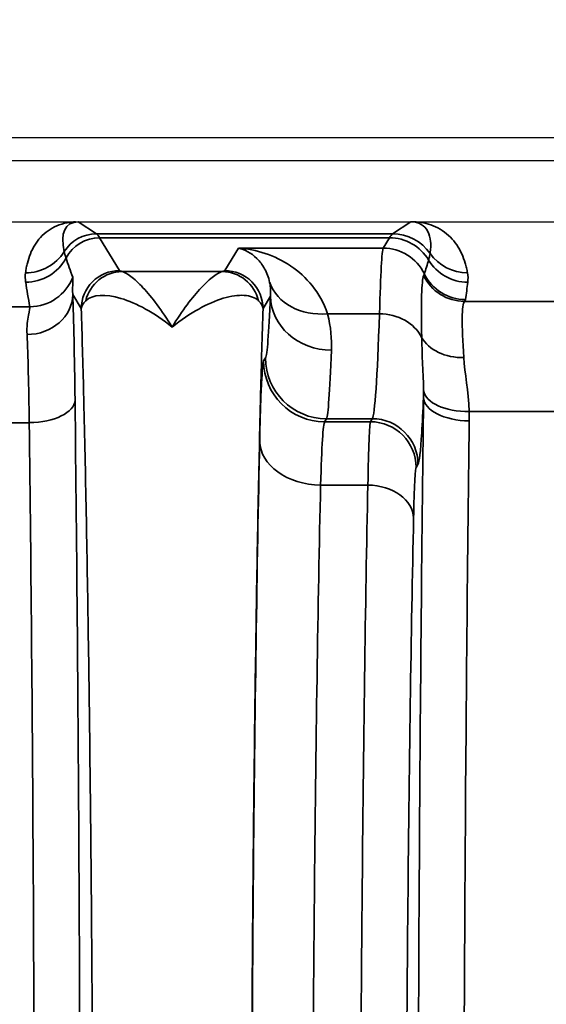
# Model space of a CAD drawing. Header units: millimetres. Extents: x 399 to 6233, y -1870 to 1602.
# Tile 596 of 656: x 5444 to 5451, y 319 to 332. Entities that reach past the tile are written whole.
import ezdxf

# ---------------------------------------------------------------- set-up
doc = ezdxf.new("R2010")
doc.units = ezdxf.units.MM
for name, color, linetype, lineweight in [('AM_5', 3, 'Continuous', 25), ('可見 (ISO)', 7, 'Continuous', 25), ('窄部可見 (ISO)', 7, 'Continuous', 35)]:
    doc.layers.add(name, color=color, linetype=linetype, lineweight=lineweight)
doc.styles.add('尺寸標註', font='romans.shx', dxfattribs={"bigfont": 'CHINESET.SHX'})
doc.dimstyles.new('CNS1$0', dxfattribs={"dimtxt": 2.5, "dimasz": 2.5, "dimexe": 1, "dimexo": 1, "dimgap": 1.5, "dimtad": 1, "dimtoh": 1, "dimdec": 1, "dimdsep": 46, "dimtxsty": '尺寸標註', "dimcen": 0, "dimclrd": 2, "dimclre": 2, "dimclrt": 1, "dimadec": 0, "dimazin": 2, "dimtp": 0.1, "dimtm": 0.1, "dimtfac": 0.71, "dimtdec": 1, "dimtmove": 0, "dimatfit": 0, "dimfxl": 0, "dimlwd": 13, "dimlwe": 13, "dimarcsym": 0})

# ---------------------------------------------------------------- blocks, each defined once
blk = doc.blocks.new('*D297')
at = {"layer": 'AM_5', "color": 2, "lineweight": 13}
for p, q in [((5339.611, 314.595), (5339.611, 341.186)), ((5500.331, 319.807), (5500.331, 341.186)), ((5342.111, 340.186), (5497.831, 340.186))]:
    blk.add_line(p, q, dxfattribs=at)
at = {"layer": 'AM_5', "color": 2, "lineweight": -2}
for points in [[(5342.111, 340.603), (5342.111, 339.77), (5339.611, 340.186)], [(5497.831, 340.603), (5497.831, 339.77), (5500.331, 340.186)]]:
    blk.add_solid(points, dxfattribs=at)
at = {"layer": 'Defpoints', "color": 0, "lineweight": -2}
for p in [(5500.331, 340.186), (5500.331, 318.807), (5339.611, 313.595)]:
    blk.add_point(p, dxfattribs=at)
at = {"layer": 'AM_5', "color": 1, "insert": (5419.971, 342.936), "char_height": 2.5, "attachment_point": 5, "style": '尺寸標註'}
blk.add_mtext('160.7', dxfattribs=at)

msp = doc.modelspace()

# ---------------------------------------------------------------- linework, layer by layer
at = {"layer": '可見 (ISO)'}
for p, q in [((5464.311, 330.095), (5351.311, 330.095)), ((5460.061, 329.795), (5355.561, 329.795)), ((5355.561, 328.995), (5460.061, 328.995)), ((5448.802, 328.345), (5448.802, 328.345))]:
    msp.add_line(p, q, dxfattribs=at)
for points, knots in [([(5444.792, 328.995), (5444.799, 328.995), (5444.806, 328.995), (5444.813, 328.995), (5444.819, 328.995), (5444.824, 328.995), (5444.828, 328.995)], [0.00000000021, 0.00000000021, 0.00000000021, 0.00000000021, 0.00002113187, 0.00002113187, 0.00002113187, 0.0000394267, 0.0000394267, 0.0000394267, 0.0000394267]), ([(5449.194, 328.995), (5449.194, 328.995), (5449.194, 328.995), (5449.194, 328.995), (5449.194, 328.995), (5449.194, 328.995), (5449.194, 328.995), (5449.195, 328.995), (5449.198, 328.995), (5449.205, 328.995), (5449.208, 328.995), (5449.218, 328.995), (5449.225, 328.995), (5449.232, 328.995)], [-0.005146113, -0.005146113, -0.005146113, -0.005146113, -0.004810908, -0.004810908, -0.004628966, -0.004628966, -0.004600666, -0.004600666, -0.003063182, -0.003063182, -0.002040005, -0.002040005, 0, 0, 0, 0])]:
    msp.add_open_spline(points, degree=3, knots=knots, dxfattribs=at)
at = {"layer": '窄部可見 (ISO)'}
for p, q in [((5444.828, 328.995), (5445.067, 328.836)), ((5448.955, 328.836), (5449.194, 328.995)), ((5445.067, 328.836), (5448.955, 328.836)), ((5448.912, 328.784), (5445.11, 328.784)), ((5445.11, 328.784), (5445.369, 328.354)), ((5448.831, 328.649), (5448.912, 328.784)), ((5446.754, 328.354), (5446.931, 328.649)), ((5446.931, 328.649), (5448.831, 328.649)), ((5445.405, 328.341), (5446.718, 328.341)), ((5444.869, 327.854), (5444.757, 328.04)), ((5447.351, 328.017), (5447.254, 327.854)), ((5443.927, 327.879), (5444.195, 327.879)), ((5449.899, 327.95), (5451.188, 327.95)), ((5448.101, 327.787), (5448.782, 327.787)), ((5447.262, 327.168), (5447.287, 327.208)), ((5451.161, 326.504), (5449.959, 326.504)), ((5444.187, 326.357), (5443.935, 326.357)), ((5448.086, 326.408), (5448.062, 326.368)), ((5448.062, 326.368), (5448.663, 326.368)), ((5448.687, 326.408), (5448.086, 326.408)), ((5448.663, 326.368), (5448.687, 326.408)), ((5449.287, 325.809), (5449.263, 325.769)), ((5448.63, 325.537), (5448.01, 325.537))]:
    msp.add_line(p, q, dxfattribs=at)
for centre, major_axis, ratio, start_param, end_param in [((5445.342, 328.152), (0.641, -0.802), 0.399262, 2.832426, 3.839089), ((5445.067, 328.336), (-0.277, -0.416), 0.999683, 3.729704, 4.736367), ((5445.11, 328.285), (-0.429, -0.257), 0.999172, 4.17245, 5.254458), ((5445.038, 228.802), (0, 100.043), 0.020838, 6.248286, 6.269226), ((5448.985, 228.802), (0, 100.043), 0.020817, 0.01396, 0.034899), ((5448.912, 328.185), (0.515, -0.309), 0.999172, 1.079473, 2.110736), ((5448.955, 328.236), (0.333, -0.499), 0.999683, 1.593357, 2.553481), ((5448.829, 324.535), (-0.005, -4.117), 0.020059, 3.179659, 3.801677), ((5448.831, 328.049), (0.515, -0.309), 0.999172, 0.991614, 2.110736), ((5444.137, 328.923), (0.595, -0.075), 0.998245, 4.838078, 5.844438), ((5444.139, 328.8), (0.594, 0.083), 0.998238, 4.573579, 5.655239), ((5445.563, 327.529), (1.006, -2.097), 0.194686, 4.130256, 4.260833), ((5449.938, 328.923), (-0.591, -0.105), 0.998218, 0.435215, 1.395105), ((2589.441, 331.054), (2860.258, -0.716), 0.046839, 6.268046, 6.269403), ((5449.941, 328.8), (-0.596, 0.067), 0.99825, 0.651925, 1.682859), ((5444.195, 328.478), (0.588, 0.12), 0.998201, 4.511525, 5.723718), ((5445.405, 327.842), (0.093, 0.491), 0.982985, 0.191158, 1.51992), ((5446.718, 327.842), (-0.093, 0.491), 0.982985, 4.763266, 6.092027), ((5445.2, 320.711), (4.172, 7.61), 0.009939, 6.191319, 6.234418), ((5449.899, 328.549), (-0.462, 0.383), 0.997094, 1.147203, 2.260656), ((5449.91, 328.572), (-0.593, 0.094), 0.998229, 0.609389, 1.728149), ((5444.916, 327.446), (-0.587, 1.898), 0.297416, 1.071506, 1.249581), ((5448.101, 328.449), (-0.77, -0.217), 0.816863, 0.053432, 1.344647), ((5449.066, 327.312), (0.629, 2.073), 0.310752, 5.129309, 5.247414), ((5444.157, 328.04), (0.6, 0.023), 0.876399, 4.678969, 6.239685), ((5444.731, 325.363), (0.007, -3.096), 0.02085, 2.000085, 2.615317), ((5447.289, 332.976), (0.008, 5.773), 0.02317, 3.180307, 3.678781), ((5448.151, 328.017), (-0.799, 0.032), 0.886923, 0.045354, 1.606482), ((5439.84, 327.978), (10.07, 0), 0.058758, 6.234735, 6.273976), ((5448.681, 334.407), (0, -8.003), 0.022512, 0.034888, 0.596845), ((5448.782, 327.291), (0.6, -0.018), 0.826915, 0.421327, 1.596274), ((5444.131, 325.283), (-0.007, 2.58), 0.02502, 5.141663, 5.756891), ((5449.889, 327.663), (-0.599, -0.031), 0.751758, 0.356231, 1.532192), ((5448.089, 332.818), (-0.008, -6.414), 0.020853, 0.038708, 0.537182), ((5448.062, 327.168), (-0.686, 0.412), 0.999172, 0.54067, 2.110736), ((5448.086, 327.208), (-0.686, 0.412), 0.999172, 0.54067, 2.110736), ((5449.959, 326.814), (-0.6, -0.017), 0.516223, 0.059539, 1.556187), ((5444.187, 326.652), (0.6, 0.007), 0.49083, 4.706597, 6.259146), ((5449.96, 326.687), (-0.6, 0.007), 0.511389, 0.024373, 1.577171), ((5448.065, 323.368), (0, 3.002), 0.026524, 0.034868, 0.763293), ((5448.663, 325.769), (0.515, -0.309), 0.999172, 0.54067, 2.110736), ((5448.687, 325.809), (0.515, -0.309), 0.999172, 0.54067, 2.110736), ((5450.421, 313.595), (0, 25), 0.02145, 1.033962, 1.570796), ((5448.01, 326.115), (-0.8, 0.018), 0.722333, 0.030288, 1.586603), ((5448.63, 325.104), (0.6, -0.013), 0.722333, 0.030288, 1.586603)]:
    msp.add_ellipse(centre, major_axis=major_axis, ratio=ratio, start_param=start_param, end_param=end_param, dxfattribs=at)
for points, knots in [([(5444.137, 328.324), (5444.14, 328.347), (5444.144, 328.37), (5444.148, 328.391), (5444.152, 328.412), (5444.156, 328.433), (5444.162, 328.453), (5444.172, 328.494), (5444.185, 328.534), (5444.201, 328.573), (5444.233, 328.653), (5444.278, 328.727), (5444.334, 328.789), (5444.394, 328.854), (5444.467, 328.906), (5444.548, 328.941), (5444.591, 328.96), (5444.637, 328.973), (5444.684, 328.982), (5444.72, 328.989), (5444.756, 328.993), (5444.792, 328.995)], [2.1358688, 2.1358688, 2.1358688, 2.1358688, 2.1945542, 2.1945542, 2.1945542, 2.25329, 2.25329, 2.25329, 2.3713058, 2.3713058, 2.3713058, 2.612508, 2.612508, 2.612508, 2.8678155, 2.8678155, 2.8678155, 3.004742, 3.004742, 3.004742, 3.1094244, 3.1094244, 3.1094244, 3.1094244]), ([(5449.447, 328.579), (5449.449, 328.593), (5449.45, 328.607), (5449.452, 328.62), (5449.453, 328.633), (5449.454, 328.646), (5449.454, 328.659), (5449.455, 328.684), (5449.455, 328.71), (5449.453, 328.734), (5449.448, 328.784), (5449.437, 328.83), (5449.417, 328.868), (5449.396, 328.909), (5449.367, 328.94), (5449.33, 328.961), (5449.291, 328.984), (5449.245, 328.995), (5449.194, 328.995)], [2.1824074, 2.1824074, 2.1824074, 2.1824074, 2.2369219, 2.2369219, 2.2369219, 2.2918591, 2.2918591, 2.2918591, 2.4032229, 2.4032229, 2.4032229, 2.6337552, 2.6337552, 2.6337552, 2.879414, 2.879414, 2.879414, 3.1424948, 3.1424948, 3.1424948, 3.1424948]), ([(5449.232, 328.995), (5449.319, 328.991), (5449.406, 328.974), (5449.485, 328.942), (5449.571, 328.908), (5449.648, 328.857), (5449.713, 328.791), (5449.774, 328.73), (5449.824, 328.656), (5449.861, 328.574), (5449.88, 328.535), (5449.895, 328.494), (5449.908, 328.452), (5449.914, 328.431), (5449.92, 328.41), (5449.925, 328.389), (5449.93, 328.368), (5449.934, 328.347), (5449.938, 328.324)], [3.1723513, 3.1723513, 3.1723513, 3.1723513, 3.4034885, 3.4034885, 3.4034885, 3.6496995, 3.6496995, 3.6496995, 3.8803063, 3.8803063, 3.8803063, 3.9915494, 3.9915494, 3.9915494, 4.0463878, 4.0463878, 4.0463878, 4.1007779, 4.1007779, 4.1007779, 4.1007779]), ([(5446.931, 328.649), (5447.167, 328.633), (5447.406, 328.557), (5447.615, 328.416), (5447.616, 328.415), (5447.618, 328.414), (5447.619, 328.413), (5447.722, 328.344), (5447.817, 328.259), (5447.899, 328.156), (5447.983, 328.052), (5448.054, 327.929), (5448.101, 327.787)], [-0.000014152, -0.000014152, -0.000014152, -0.000014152, 0.001513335, 0.001513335, 0.001513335, 0.00152394, 0.00152394, 0.00152394, 0.002277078, 0.002277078, 0.002277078, 0.003040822, 0.003040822, 0.003040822, 0.003040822]), ([(5447.341, 328.199), (5447.326, 328.267), (5447.303, 328.327), (5447.274, 328.377), (5447.246, 328.43), (5447.212, 328.473), (5447.175, 328.51), (5447.174, 328.511), (5447.173, 328.513), (5447.172, 328.514), (5447.098, 328.587), (5447.014, 328.631), (5446.931, 328.649)], [0, 0, 0, 0, 0.000760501, 0.000760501, 0.000760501, 0.00154208, 0.00154208, 0.00154208, 0.001566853, 0.001566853, 0.001566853, 0.003133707, 0.003133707, 0.003133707, 0.003133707]), ([(5444.644, 328.603), (5444.647, 328.591), (5444.65, 328.579), (5444.654, 328.566), (5444.659, 328.551), (5444.664, 328.536), (5444.669, 328.519)], [0, 0, 0, 0, 0.001000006, 0.001000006, 0.001000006, 0.00208995, 0.00208995, 0.00208995, 0.00208995]), ([(5449.427, 328.492), (5449.432, 328.511), (5449.437, 328.529), (5449.44, 328.545), (5449.443, 328.557), (5449.445, 328.569), (5449.447, 328.579)], [0, 0, 0, 0, 0.001200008, 0.001200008, 0.001200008, 0.002089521, 0.002089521, 0.002089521, 0.002089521]), ([(5444.757, 328.268), (5444.761, 328.257), (5444.76, 328.232), (5444.758, 328.195), (5444.758, 328.194), (5444.758, 328.193), (5444.758, 328.192), (5444.756, 328.155), (5444.752, 328.105), (5444.757, 328.04)], [0, 0, 0, 0, 0.000774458, 0.000774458, 0.000774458, 0.000793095, 0.000793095, 0.000793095, 0.001548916, 0.001548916, 0.001548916, 0.001548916]), ([(5445.369, 328.354), (5445.238, 328.354), (5445.108, 328.3), (5445.015, 328.208), (5444.923, 328.115), (5444.869, 327.985), (5444.869, 327.854)], [0, 0, 0, 0, 0.5, 0.5, 0.5, 1, 1, 1, 1]), ([(5445.405, 328.341), (5445.432, 328.335), (5445.471, 328.313), (5445.518, 328.278), (5445.566, 328.242), (5445.621, 328.191), (5445.679, 328.129), (5445.738, 328.067), (5445.8, 327.992), (5445.864, 327.906), (5445.928, 327.82), (5445.995, 327.721), (5446.061, 327.613)], [0, 0, 0, 0, 0.000534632, 0.000534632, 0.000534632, 0.001069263, 0.001069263, 0.001069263, 0.001603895, 0.001603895, 0.001603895, 0.002138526, 0.002138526, 0.002138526, 0.002138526]), ([(5446.061, 327.613), (5446.194, 327.831), (5446.326, 328.004), (5446.502, 328.191), (5446.557, 328.242), (5446.651, 328.313), (5446.69, 328.335), (5446.718, 328.341)], [-0.000011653, -0.000011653, -0.000011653, -0.000011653, 0.001067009, 0.001067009, 0.00160634, 0.00160634, 0.002145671, 0.002145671, 0.002145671, 0.002145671]), ([(5447.254, 327.854), (5447.253, 327.985), (5447.2, 328.115), (5447.107, 328.208), (5447.014, 328.3), (5446.884, 328.354), (5446.754, 328.354)], [0, 0, 0, 0, 0.5, 0.5, 0.5, 1, 1, 1, 1]), ([(5449.336, 327.477), (5449.332, 327.706), (5449.331, 327.894), (5449.335, 328.031), (5449.339, 328.167), (5449.348, 328.254), (5449.361, 328.286)], [0.001060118, 0.001060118, 0.001060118, 0.001060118, 0.002188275, 0.002188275, 0.002188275, 0.003316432, 0.003316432, 0.003316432, 0.003316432]), ([(5446.061, 327.613), (5445.826, 327.801), (5445.593, 327.929), (5445.39, 327.989), (5445.186, 328.05), (5445.015, 328.041), (5444.927, 327.958)], [-0.000011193, -0.000011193, -0.000011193, -0.000011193, 0.001104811, 0.001104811, 0.001104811, 0.002220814, 0.002220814, 0.002220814, 0.002220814]), ([(5447.195, 327.958), (5447.151, 328), (5447.086, 328.023), (5447.007, 328.028), (5446.928, 328.033), (5446.834, 328.02), (5446.733, 327.99), (5446.532, 327.93), (5446.297, 327.801), (5446.061, 327.613)], [0, 0, 0, 0, 0.000558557, 0.000558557, 0.000558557, 0.001117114, 0.001117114, 0.001117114, 0.002234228, 0.002234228, 0.002234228, 0.002234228]), ([(5444.157, 327.514), (5444.152, 327.622), (5444.166, 327.705), (5444.189, 327.828), (5444.198, 327.866), (5444.195, 327.879)], [0, 0, 0, 0, 0.000661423, 0.000661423, 0.001322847, 0.001322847, 0.001322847, 0.001322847]), ([(5449.899, 327.95), (5449.879, 327.93), (5449.869, 327.855), (5449.867, 327.605), (5449.876, 327.428), (5449.889, 327.212)], [0, 0, 0, 0, 0.00099613, 0.00099613, 0.001992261, 0.001992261, 0.001992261, 0.001992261]), ([(5444.869, 299.335), (5444.879, 299.682), (5444.89, 300.055), (5444.9, 300.444), (5444.901, 300.507), (5444.903, 300.571), (5444.904, 300.636), (5444.916, 301.101), (5444.926, 301.597), (5444.936, 302.115), (5444.946, 302.634), (5444.955, 303.178), (5444.963, 303.748), (5444.972, 304.317), (5444.979, 304.915), (5444.986, 305.531), (5444.989, 305.792), (5444.992, 306.056), (5444.994, 306.323), (5444.998, 306.687), (5445.001, 307.056), (5445.004, 307.432), (5445.01, 308.083), (5445.014, 308.753), (5445.018, 309.438), (5445.025, 310.808), (5445.028, 312.194), (5445.028, 313.595), (5445.028, 314.996), (5445.025, 316.381), (5445.018, 317.751), (5445.012, 318.832), (5445.004, 319.871), (5444.994, 320.867), (5444.992, 321.134), (5444.989, 321.398), (5444.986, 321.658), (5444.979, 322.275), (5444.972, 322.872), (5444.963, 323.442), (5444.955, 324.011), (5444.946, 324.555), (5444.936, 325.074), (5444.926, 325.593), (5444.916, 326.089), (5444.904, 326.553), (5444.903, 326.618), (5444.901, 326.682), (5444.9, 326.746), (5444.89, 327.134), (5444.879, 327.508), (5444.869, 327.854)], [0.026741, 0.026741, 0.026741, 0.026741, 0.0775937, 0.0775937, 0.0775937, 0.0858987, 0.0858987, 0.0858987, 0.1450564, 0.1450564, 0.1450564, 0.2042141, 0.2042141, 0.2042141, 0.2633718, 0.2633718, 0.2633718, 0.2884178, 0.2884178, 0.2884178, 0.3225295, 0.3225295, 0.3225295, 0.3816871, 0.3816871, 0.3816871, 0.5, 0.5, 0.5, 0.6183179, 0.6183179, 0.6183179, 0.7115978, 0.7115978, 0.7115978, 0.7366333, 0.7366333, 0.7366333, 0.795791, 0.795791, 0.795791, 0.8549487, 0.8549487, 0.8549487, 0.9141064, 0.9141064, 0.9141064, 0.9224137, 0.9224137, 0.9224137, 0.9732641, 0.9732641, 0.9732641, 0.9732641]), ([(5447.254, 327.854), (5447.243, 327.508), (5447.232, 327.134), (5447.223, 326.746), (5447.221, 326.682), (5447.219, 326.618), (5447.218, 326.553), (5447.207, 326.089), (5447.196, 325.593), (5447.186, 325.074), (5447.176, 324.555), (5447.167, 324.011), (5447.159, 323.442), (5447.151, 322.872), (5447.143, 322.275), (5447.136, 321.659), (5447.133, 321.398), (5447.13, 321.134), (5447.128, 320.867), (5447.124, 320.503), (5447.121, 320.133), (5447.118, 319.758), (5447.113, 319.106), (5447.108, 318.436), (5447.105, 317.751), (5447.097, 316.382), (5447.094, 314.996), (5447.094, 313.595), (5447.094, 312.194), (5447.097, 310.808), (5447.105, 309.438), (5447.11, 308.358), (5447.118, 307.318), (5447.128, 306.323), (5447.13, 306.056), (5447.133, 305.792), (5447.136, 305.531), (5447.143, 304.915), (5447.151, 304.317), (5447.159, 303.748), (5447.167, 303.178), (5447.176, 302.634), (5447.186, 302.116), (5447.196, 301.597), (5447.207, 301.101), (5447.218, 300.637), (5447.219, 300.571), (5447.221, 300.507), (5447.223, 300.444), (5447.232, 300.055), (5447.243, 299.682), (5447.254, 299.335)], [0.026741, 0.026741, 0.026741, 0.026741, 0.0775937, 0.0775937, 0.0775937, 0.0858987, 0.0858987, 0.0858987, 0.1450564, 0.1450564, 0.1450564, 0.2042141, 0.2042141, 0.2042141, 0.2633718, 0.2633718, 0.2633718, 0.2884178, 0.2884178, 0.2884178, 0.3225295, 0.3225295, 0.3225295, 0.3816871, 0.3816871, 0.3816871, 0.5, 0.5, 0.5, 0.6183179, 0.6183179, 0.6183179, 0.7115978, 0.7115978, 0.7115978, 0.7366333, 0.7366333, 0.7366333, 0.795791, 0.795791, 0.795791, 0.8549487, 0.8549487, 0.8549487, 0.9141064, 0.9141064, 0.9141064, 0.9224137, 0.9224137, 0.9224137, 0.9732641, 0.9732641, 0.9732641, 0.9732641]), ([(5447.21, 326.115), (5447.217, 326.434), (5447.225, 326.692), (5447.234, 326.871), (5447.243, 327.051), (5447.253, 327.152), (5447.262, 327.168)], [3.9488824, 3.9488824, 3.9488824, 3.9488824, 4.3131824, 4.3131824, 4.3131824, 4.6774824, 4.6774824, 4.6774824, 4.6774824]), ([(5444.787, 326.652), (5444.81, 324.67), (5444.828, 322.544), (5444.84, 320.344), (5444.852, 318.144), (5444.858, 315.869), (5444.858, 313.595), (5444.858, 311.32), (5444.852, 309.046), (5444.84, 306.845), (5444.828, 304.645), (5444.81, 302.52), (5444.787, 300.538)], [2.628521, 2.628521, 2.628521, 2.628521, 2.885057, 2.885057, 2.885057, 3.141593, 3.141593, 3.141593, 3.398129, 3.398129, 3.398129, 3.654665, 3.654665, 3.654665, 3.654665]), ([(5449.285, 313.595), (5449.285, 315.885), (5449.291, 318.176), (5449.304, 320.384), (5449.317, 322.592), (5449.336, 324.719), (5449.36, 326.687)], [0, 0, 0, 0, 0.2684172, 0.2684172, 0.2684172, 0.5368345, 0.5368345, 0.5368345, 0.5368345]), ([(5449.36, 326.687), (5449.353, 326.509), (5449.345, 326.356), (5449.337, 326.229), (5449.321, 325.978), (5449.304, 325.837), (5449.287, 325.809)], [4.255119, 4.255119, 4.255119, 4.255119, 4.3966774, 4.3966774, 4.3966774, 4.6774824, 4.6774824, 4.6774824, 4.6774824]), ([(5444.187, 300.832), (5444.21, 302.77), (5444.228, 304.847), (5444.252, 309.148), (5444.259, 311.371), (5444.259, 315.818), (5444.252, 318.041), (5444.228, 322.342), (5444.21, 324.42), (5444.187, 326.357)], [2.628521, 2.628521, 2.628521, 2.628521, 2.885057, 2.885057, 3.141593, 3.141593, 3.398129, 3.398129, 3.654665, 3.654665, 3.654665, 3.654665]), ([(5447.21, 301.074), (5447.192, 301.881), (5447.177, 302.772), (5447.163, 303.731), (5447.149, 304.689), (5447.137, 305.715), (5447.127, 306.787), (5447.118, 307.86), (5447.11, 308.978), (5447.105, 310.121), (5447.101, 311.263), (5447.098, 312.429), (5447.098, 313.595), (5447.098, 314.761), (5447.101, 315.927), (5447.105, 317.069), (5447.11, 318.211), (5447.118, 319.33), (5447.127, 320.402), (5447.137, 321.474), (5447.149, 322.5), (5447.163, 323.459), (5447.177, 324.418), (5447.192, 325.309), (5447.21, 326.115)], [2.334303, 2.334303, 2.334303, 2.334303, 2.536125, 2.536125, 2.536125, 2.737948, 2.737948, 2.737948, 2.93977, 2.93977, 2.93977, 3.141593, 3.141593, 3.141593, 3.343415, 3.343415, 3.343415, 3.545238, 3.545238, 3.545238, 3.74706, 3.74706, 3.74706, 3.948882, 3.948882, 3.948882, 3.948882]), ([(5449.263, 325.769), (5449.257, 325.758), (5449.251, 325.695), (5449.239, 325.468), (5449.234, 325.305), (5449.23, 325.104)], [1.6057029, 1.6057029, 1.6057029, 1.6057029, 1.9700029, 1.9700029, 2.3343029, 2.3343029, 2.3343029, 2.3343029]), ([(5448.01, 325.537), (5447.992, 324.768), (5447.976, 323.918), (5447.949, 322.089), (5447.937, 321.111), (5447.918, 319.065), (5447.91, 317.998), (5447.9, 315.819), (5447.898, 314.707), (5447.898, 312.483), (5447.9, 311.371), (5447.91, 309.191), (5447.918, 308.124), (5447.937, 306.079), (5447.949, 305.1), (5447.976, 303.272), (5447.992, 302.421), (5448.01, 301.652)], [2.334303, 2.334303, 2.334303, 2.334303, 2.536125, 2.536125, 2.737948, 2.737948, 2.93977, 2.93977, 3.141593, 3.141593, 3.343415, 3.343415, 3.545238, 3.545238, 3.74706, 3.74706, 3.948882, 3.948882, 3.948882, 3.948882]), ([(5448.63, 301.652), (5448.614, 302.421), (5448.599, 303.272), (5448.586, 304.186), (5448.574, 305.1), (5448.563, 306.079), (5448.554, 307.102), (5448.545, 308.124), (5448.538, 309.191), (5448.534, 310.281), (5448.529, 311.371), (5448.527, 312.483), (5448.527, 313.595), (5448.527, 314.707), (5448.529, 315.819), (5448.534, 316.909), (5448.538, 317.998), (5448.545, 319.065), (5448.554, 320.088), (5448.563, 321.111), (5448.574, 322.089), (5448.586, 323.004), (5448.599, 323.918), (5448.614, 324.768), (5448.63, 325.537)], [2.334303, 2.334303, 2.334303, 2.334303, 2.536125, 2.536125, 2.536125, 2.737948, 2.737948, 2.737948, 2.93977, 2.93977, 2.93977, 3.141593, 3.141593, 3.141593, 3.343415, 3.343415, 3.343415, 3.545238, 3.545238, 3.545238, 3.74706, 3.74706, 3.74706, 3.948882, 3.948882, 3.948882, 3.948882]), ([(5449.23, 325.104), (5449.214, 324.363), (5449.199, 323.543), (5449.173, 321.781), (5449.162, 320.838), (5449.145, 318.867), (5449.138, 317.838), (5449.129, 315.738), (5449.127, 314.667), (5449.127, 312.523), (5449.129, 311.451), (5449.138, 309.351), (5449.145, 308.323), (5449.162, 306.352), (5449.173, 305.409), (5449.199, 303.646), (5449.214, 302.827), (5449.23, 302.086)], [2.334303, 2.334303, 2.334303, 2.334303, 2.536125, 2.536125, 2.737948, 2.737948, 2.93977, 2.93977, 3.141593, 3.141593, 3.343415, 3.343415, 3.545238, 3.545238, 3.74706, 3.74706, 3.948882, 3.948882, 3.948882, 3.948882])]:
    msp.add_open_spline(points, degree=3, knots=knots, dxfattribs=at)
for points in [[(5444.139, 328.201), (5444.134, 328.242), (5444.132, 328.283), (5444.137, 328.324)], [(5445.369, 328.354), (5445.371, 328.35), (5445.383, 328.346), (5445.405, 328.341)], [(5446.718, 328.341), (5446.74, 328.346), (5446.751, 328.35), (5446.754, 328.354)], [(5449.938, 328.324), (5449.946, 328.283), (5449.946, 328.242), (5449.941, 328.201)], [(5447.351, 328.017), (5447.356, 328.071), (5447.356, 328.131), (5447.341, 328.199)], [(5444.927, 327.958), (5444.891, 327.924), (5444.872, 327.889), (5444.869, 327.854)], [(5447.254, 327.854), (5447.25, 327.889), (5447.232, 327.924), (5447.195, 327.958)], [(5448.101, 327.787), (5448.145, 327.612), (5448.156, 327.452), (5448.151, 327.307)], [(5449.361, 326.779), (5449.359, 327.029), (5449.338, 327.258), (5449.336, 327.477)], [(5449.889, 327.212), (5449.902, 327.006), (5449.95, 326.772), (5449.959, 326.504)], [(5449.36, 326.687), (5449.361, 326.718), (5449.361, 326.748), (5449.361, 326.779)], [(5449.959, 326.504), (5449.96, 326.463), (5449.961, 326.422), (5449.96, 326.38)], [(5448.63, 325.537), (5448.639, 326.03), (5448.651, 326.343), (5448.663, 326.368)]]:
    msp.add_open_spline(points, degree=3, dxfattribs=at)

# ---------------------------------------------------------------- dimensions: what is measured, and where the dimension line sits
at = {"layer": 'AM_5'}
dim = msp.add_linear_dim(base=(5500.331, 340.186), p1=(5339.611, 313.595), p2=(5500.331, 318.807), dimstyle='CNS1$0', override={"dimtdec": 3}, dxfattribs=at)
dim.commit()
dim.dimension.update_dxf_attribs({"geometry": '*D297', "text_midpoint": (5419.971, 342.936)})

doc.saveas('drawing.dxf')
